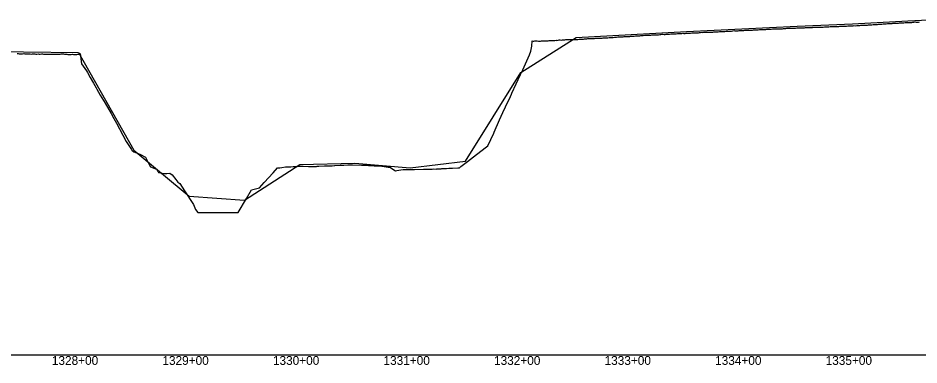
# Model space of a CAD drawing. Extents: x -3793 to 50787, y -1075 to 6138.
# Drawn here: x 20066 to 20881, y 2991 to 3305 of the extents above; entities that cross this region are included whole.
import ezdxf

# ---------------------------------------------------------------- set-up
doc = ezdxf.new("R2010")
doc.units = 0
for name, color, linetype in [('RD_DDB_Profile_EX', 7, 'Continuous'), ('RD_DDB_Profile_PR', 7, 'Continuous'), ('RD_DDB_StaTX', 7, 'Continuous'), ('RD_GPK_Profile_Cell', 7, 'Continuous')]:
    doc.layers.add(name, color=color, linetype=linetype)

msp = doc.modelspace()

# ---------------------------------------------------------------- linework, layer by layer
at = {"layer": 'RD_DDB_Profile_EX'}
for points in [[(20864.230433, 3300.759415), (20865.008543, 3300.83004), (20866.011788, 3300.739195), (20867.010568, 3300.753365), (20868.013819, 3300.961755), (20869.004925, 3300.91401), (20870.009278, 3300.929925), (20871.006944, 3300.97987), (20872.229708, 3301.09284), (20873.00889, 3301.12482), (20874.013357, 3301.154125), (20875.004533, 3301.205745), (20876.002317, 3301.241485), (20877.006775, 3301.50128), (20878.004559, 3301.450815), (20879.007959, 3301.27334), (20880.228983, 3301.47051), (20881.003659, 3301.63316)], [(20664.248549, 3291.073675), (20665.023646, 3291.126395), (20666.020878, 3291.179225), (20667.018094, 3291.307375), (20668.021015, 3291.19371), (20669.018228, 3291.20042), (20670.022071, 3291.372985), (20671.025913, 3291.45997), (20672.247824, 3291.49665), (20673.020593, 3291.500925), (20674.024537, 3291.508845), (20675.021848, 3291.64379), (20676.020258, 3291.664), (20677.016642, 3291.6985), (20678.020587, 3291.685), (20679.019004, 3291.676505), (20680.2471, 3291.7229), (20681.020272, 3291.751485), (20682.024139, 3291.930695), (20683.021538, 3292.029455), (20684.018935, 3292.14865), (20685.022804, 3292.07948), (20686.020198, 3292.156085), (20687.024118, 3292.187375), (20688.246375, 3292.255215), (20689.025452, 3292.29463), (20690.022927, 3292.30045), (20691.021389, 3292.32198), (20692.025537, 3292.34175), (20693.023015, 3292.34768), (20694.027975, 3292.40964), (20695.025446, 3292.53469), (20696.24565, 3292.52067), (20697.026956, 3292.496395), (20698.024517, 3292.571155), (20699.022076, 3292.561475), (20700.026138, 3292.74618), (20701.023692, 3292.752275), (20702.026714, 3292.8445), (20703.024347, 3292.98147), (20704.244926, 3292.973155), (20705.025001, 3292.97143), (20706.029161, 3293.053505), (20707.025862, 3293.09755), (20708.023497, 3293.053285), (20709.027657, 3293.10352), (20710.024361, 3293.289665), (20711.021992, 3293.287385), (20712.244201, 3293.4769), (20713.024139, 3293.665245), (20714.027362, 3293.564685), (20715.026127, 3293.596275), (20716.029336, 3293.59569), (20717.026138, 3293.587395), (20718.024903, 3293.753095), (20719.028107, 3293.70077), (20720.243476, 3293.740355), (20721.023751, 3293.89356), (20722.027041, 3293.94258), (20723.02394, 3293.952115), (20724.027228, 3293.99154), (20725.025186, 3294.019095), (20726.022086, 3294.012475), (20727.024499, 3294.04248), (20728.242752, 3294.163695), (20729.026116, 3294.22865), (20730.023109, 3294.23737), (20731.025647, 3294.31338), (20732.023803, 3294.38012), (20733.019877, 3294.344225), (20734.016869, 3294.425115), (20735.019442, 3294.515225), (20736.242027, 3294.681855), (20737.021157, 3294.74716), (20738.018244, 3294.6194), (20739.01533, 3294.56997), (20740.019112, 3294.77955), (20741.016198, 3294.844425), (20742.018905, 3294.83249), (20743.010337, 3294.96471), (20744.241302, 3295.012885), (20745.011259, 3295.14698), (20746.014083, 3295.106435), (20747.011266, 3295.113445), (20748.015131, 3295.22902), (20749.012314, 3295.215875), (20750.01603, 3295.34236), (20751.013213, 3295.24543), (20752.240578, 3295.24693), (20753.014332, 3295.41465), (20754.011614, 3295.340675), (20755.008895, 3295.347095), (20756.013812, 3295.42765), (20757.011959, 3295.42119), (20758.015863, 3295.592445), (20759.013144, 3295.672225), (20760.239853, 3295.73245), (20761.015419, 3295.76897), (20762.012799, 3295.76847), (20763.01018, 3295.817965), (20764.015196, 3295.85784)], [(20764.015196, 3295.85784), (20765.013481, 3295.971535), (20766.010864, 3295.921045), (20767.014819, 3295.89724), (20768.239128, 3296.004085), (20769.010736, 3296.05961), (20770.014772, 3296.277765), (20771.012252, 3296.127115), (20772.017208, 3296.16819), (20773.015804, 3296.295335), (20774.013287, 3296.28728), (20775.022857, 3296.329085), (20776.238404, 3296.276055), (20777.019021, 3296.337705), (20778.024073, 3296.459095), (20779.021654, 3296.46549), (20780.01907, 3296.492355), (20781.022204, 3296.543285), (20782.020772, 3296.542435), (20783.018352, 3296.63687), (20784.237679, 3296.617325), (20785.019968, 3296.67976), (20786.017649, 3296.77075), (20787.021874, 3296.78681), (20788.019555, 3296.83146), (20789.017069, 3296.86168), (20790.021295, 3296.85858), (20791.018975, 3296.87659), (20792.236954, 3296.87119), (20793.019783, 3296.89526), (20794.018575, 3296.95927), (20795.017379, 3296.99222), (20796.020685, 3297.0002), (20797.019494, 3297.193765), (20798.016077, 3297.2078), (20799.020406, 3297.1557), (20800.23623, 3297.27041), (20801.017093, 3297.354295), (20802.020307, 3297.397), (20803.018189, 3297.426585), (20804.022622, 3297.444645), (20805.026001, 3297.436375), (20806.018535, 3297.486745), (20807.021743, 3297.519515), (20808.235505, 3297.519935), (20809.023237, 3297.605605), (20810.014811, 3297.655125), (20811.018133, 3297.63948), (20812.02267, 3297.71539), (20813.01975, 3297.74913), (20814.024288, 3297.7831), (20815.015858, 3297.824645), (20816.23478, 3297.90978), (20817.016345, 3297.910865), (20818.020989, 3298.02599), (20819.025633, 3298.064935), (20820.016096, 3298.06453), (20821.02074, 3298.129855), (20822.017923, 3298.22327), (20823.022567, 3298.080635), (20824.234056, 3298.21776), (20825.017758, 3298.29534), (20826.016084, 3298.314945), (20827.0198, 3298.46581), (20828.024552, 3298.548715), (20829.016168, 3298.596235), (20830.019874, 3298.60279), (20831.01821, 3298.670255), (20832.233331, 3298.769995), (20833.012687, 3298.64655), (20834.016339, 3298.756015), (20835.020278, 3298.92017), (20836.0175, 3298.914125), (20837.021164, 3298.925725), (20838.019584, 3298.93456), (20839.016805, 3299.109285), (20840.232607, 3299.291725), (20841.019991, 3299.22847), (20842.017317, 3299.245015), (20843.014644, 3299.253735), (20844.01844, 3299.50617), (20845.01695, 3299.54145), (20846.014277, 3299.59647), (20847.018074, 3299.587545), (20848.231882, 3299.7054), (20849.013997, 3299.80823), (20850.011436, 3299.847285), (20851.016527, 3299.922155), (20852.013966, 3299.999785), (20853.011404, 3300.027345), (20854.016496, 3300.06787), (20855.013935, 3300.11076), (20856.231157, 3300.26817), (20857.0089, 3300.354055), (20858.013157, 3300.363615), (20859.010708, 3300.406285), (20860.013807, 3300.50388), (20861.012514, 3300.5038), (20862.009106, 3300.5575), (20863.006656, 3300.69295), (20864.230433, 3300.759415)], [(20366.141555, 3172.06901), (20368.275362, 3172.00738), (20376.274637, 3171.777745), (20378.847831, 3171.704325), (20380.786362, 3171.80617), (20382.735793, 3171.659845), (20384.273912, 3171.5009), (20387.84017, 3171.13299), (20389.808988, 3171.278755), (20391.788467, 3171.35534), (20392.273188, 3171.278415), (20396.882034, 3170.54755), (20400.272463, 3170.105775), (20401.949373, 3169.887485), (20406.991642, 3166.69402), (20408.271738, 3166.941125), (20411.98928, 3167.658765), (20413.918922, 3167.8089), (20416.271014, 3167.84865), (20424.270289, 3167.983755), (20432.269564, 3168.118765), (20435.888798, 3168.17981), (20436.686317, 3168.076425), (20437.555908, 3168.10093), (20438.510404, 3168.320435), (20439.304704, 3168.27488), (20440.26884, 3168.34651), (20441.444996, 3168.433805), (20443.787691, 3168.360285), (20444.285437, 3168.393325), (20446.344673, 3168.493785), (20447.129615, 3168.532225), (20448.268115, 3168.64726), (20448.921683, 3168.713215), (20449.990982, 3168.738295), (20451.334899, 3168.79361), (20453.057036, 3168.91802), (20455.369292, 3169.022215), (20456.26739, 3169.06259), (20458.608689, 3169.167895), (20463.532266, 3169.484525), (20464.266666, 3169.537435), (20464.87074, 3169.580875), (20466.039609, 3170.557915), (20467.373347, 3171.54335), (20468.572447, 3172.42313), (20469.657415, 3173.301075), (20472.265941, 3175.30339), (20480.265216, 3181.445675), (20481.433822, 3182.343285), (20488.264492, 3187.447705), (20490.625903, 3189.21294), (20495.930379, 3200.8335), (20496.263767, 3201.59207), (20501.220891, 3212.875045), (20504.263042, 3219.670415), (20506.499167, 3224.667035), (20508.299967, 3228.461735), (20510.104506, 3231.996635), (20511.912795, 3236.17686), (20512.262318, 3236.919945), (20520.261593, 3253.93252), (20522.297837, 3258.264675), (20528.260868, 3271.889865), (20529.617111, 3274.990035), (20530.244041, 3279.537645), (20530.807213, 3284.506825), (20531.461562, 3284.28384), (20532.066304, 3284.28445), (20533.069708, 3284.58468), (20534.065431, 3284.379455), (20535.063801, 3284.320425), (20536.260144, 3284.240625), (20537.063661, 3284.223965), (20538.066086, 3284.212455), (20539.070014, 3284.389925), (20540.061589, 3284.378445), (20541.064016, 3284.378605), (20542.066445, 3284.428765), (20543.066236, 3284.431005), (20544.259419, 3284.51296), (20545.060297, 3284.565615), (20546.062817, 3284.61542), (20547.06682, 3284.665805), (20548.058464, 3284.654065), (20549.062766, 3284.63793), (20550.065284, 3284.722435), (20551.061867, 3284.800885), (20552.258694, 3284.935745), (20553.063526, 3284.852705), (20554.060192, 3285.084865), (20555.064589, 3285.199225), (20556.068679, 3285.26082), (20557.060425, 3285.183475), (20558.063034, 3285.206225), (20559.067125, 3285.20981), (20560.25797, 3285.44463), (20561.066696, 3285.50368), (20562.057879, 3285.525585), (20563.059993, 3285.565975), (20564.063562, 3285.55718)], [(20564.063562, 3285.55718), (20565.059693, 3285.611425), (20566.061854, 3285.641085), (20567.054409, 3285.671705), (20568.257245, 3285.666655), (20569.058846, 3285.696975), (20570.056474, 3285.75167), (20571.058781, 3285.72448), (20572.055031, 3285.728225), (20573.053669, 3285.948955), (20574.051538, 3286.001845), (20575.053875, 3285.989945), (20576.25652, 3286.01332), (20577.053881, 3286.066545), (20578.051254, 3286.24395), (20579.048911, 3286.2483), (20580.05138, 3286.29918), (20581.053857, 3286.41031), (20582.051514, 3286.465235), (20583.054011, 3286.605845), (20584.255796, 3286.476435), (20585.049103, 3286.447885), (20586.051703, 3286.63811), (20587.048151, 3286.700555), (20588.05205, 3286.77149), (20589.0485, 3286.914225), (20590.052651, 3286.92383), (20591.050362, 3286.93679), (20592.255071, 3286.939265), (20593.049529, 3286.987835), (20594.047312, 3286.98046), (20595.043844, 3287.024965), (20596.046613, 3287.105705), (20597.044621, 3287.17653), (20598.047396, 3287.30495), (20599.043939, 3287.26646), (20600.254346, 3287.35073), (20601.046006, 3287.51804), (20602.042632, 3287.55097), (20603.040693, 3287.583575), (20604.043594, 3287.57369), (20605.04022, 3287.634855), (20606.044555, 3287.739555), (20607.041181, 3287.89107), (20608.253622, 3288.02881), (20609.047473, 3288.115875), (20610.044197, 3288.112795), (20611.040922, 3288.113885), (20612.045345, 3288.117085), (20613.042069, 3288.15022), (20614.038793, 3288.232985), (20615.044386, 3288.22321), (20616.252897, 3288.32703), (20617.04421, 3288.441425), (20618.042421, 3288.38269), (20619.039233, 3288.365355), (20620.036046, 3288.671155), (20621.039523, 3288.73616), (20622.036335, 3288.70136), (20623.038452, 3288.75419), (20624.252172, 3288.89392), (20625.033503, 3288.9814), (20626.03573, 3288.868255), (20627.033972, 3288.909655), (20628.037309, 3289.086315), (20629.034215, 3289.27823), (20630.032437, 3289.41125), (20631.034676, 3289.330645), (20632.251448, 3289.463865), (20633.04163, 3289.622485), (20634.038633, 3289.539475), (20635.035636, 3289.673275), (20636.039292, 3289.674605), (20637.036295, 3289.62472), (20638.038672, 3289.70157), (20639.036951, 3289.759625), (20640.250723, 3289.775025), (20641.03747, 3289.96255), (20642.035837, 3289.94476), (20643.038107, 3289.939035), (20644.035207, 3290.005095), (20645.0321, 3289.979915), (20646.035639, 3290.107555), (20647.033771, 3290.17375), (20648.249998, 3290.355125), (20649.026754, 3290.379955), (20650.030383, 3290.25523), (20651.027381, 3290.255435), (20652.030018, 3290.449065), (20653.027019, 3290.40699), (20654.03066, 3290.50103), (20655.02775, 3290.49229), (20656.249274, 3290.638715), (20657.027506, 3290.67101), (20658.025765, 3290.88318), (20659.028354, 3290.857385), (20660.019075, 3290.85116), (20661.021681, 3290.888405), (20662.019918, 3291.00249), (20663.023652, 3291.10397), (20664.248549, 3291.073675)], [(20064.672147, 3272.860375), (20065.672015, 3272.839105), (20066.670592, 3272.779935), (20067.672509, 3272.76743), (20068.673668, 3272.783095), (20069.671459, 3272.782785), (20070.673834, 3272.858485), (20071.674993, 3272.814645), (20072.680872, 3272.81216), (20073.67528, 3272.7708), (20074.676528, 3272.670245), (20075.682429, 3272.64637), (20076.677342, 3272.67195), (20077.678119, 3272.495945), (20078.683985, 3272.577395), (20079.685217, 3272.66822), (20080.680234, 3272.51584), (20081.687516, 3272.513885), (20082.686985, 3272.51049), (20083.682107, 3272.581315), (20084.689389, 3272.491275), (20085.690733, 3272.44987), (20086.6885, 3272.563375), (20087.689826, 3272.533945), (20088.691007, 3272.505965), (20089.692449, 3272.46653), (20090.691877, 3272.36405), (20091.691686, 3272.35022), (20092.694611, 3272.5089), (20093.694437, 3272.395385), (20094.693806, 3272.391915), (20095.701173, 3272.389795), (20096.696651, 3272.423935), (20097.702564, 3272.444685), (20098.70193, 3272.44053), (20099.699106, 3272.34746), (20100.704975, 3272.270995)], [(20100.704975, 3272.270995), (20101.700612, 3272.363135), (20102.702942, 3272.446675), (20103.701549, 3272.47397), (20104.700288, 3272.515845), (20105.699013, 3272.515875), (20106.697841, 3272.55692), (20107.696591, 3272.396815), (20108.701362, 3272.410315), (20109.694225, 3272.34452), (20110.694587, 3272.210495), (20111.69191, 3272.17153), (20112.692317, 3272.195465), (20113.695669, 3272.14576), (20114.688642, 3272.318005), (20115.693603, 3272.13923), (20116.686586, 3272.06577), (20117.691573, 3272.055455), (20118.690477, 3272.181005), (20119.688757, 3272.392925), (20120.43148, 3272.353075), (20121.165127, 3272.31421), (20121.906772, 3272.878295), (20122.956822, 3263.70782), (20127.516565, 3257.216155), (20128.297101, 3255.749865), (20130.757673, 3251.126065), (20133.904701, 3245.957725), (20136.296377, 3241.87312), (20136.962196, 3240.7356), (20139.93605, 3235.215755), (20144.295652, 3227.896875), (20149.744353, 3218.74596), (20152.294927, 3214.06291), (20154.507453, 3209.99918), (20160.294203, 3199.13983), (20163.36173, 3193.381525), (20168.293478, 3185.91674), (20168.612128, 3185.43424), (20170.442351, 3183.793785), (20175.652366, 3181.73621), (20176.292753, 3181.392345), (20180.80442, 3178.967135), (20184.292029, 3172.52732), (20185.514589, 3170.269455), (20190.756757, 3168.27979), (20192.291304, 3165.68717), (20192.612628, 3165.14423), (20197.818112, 3164.159695), (20200.29058, 3164.30481), (20202.971361, 3164.46204), (20204.879495, 3163.22972), (20208.289855, 3158.781465), (20209.998049, 3156.55347), (20211.940911, 3155.249715), (20216.28913, 3148.58291), (20224.288406, 3136.17799), (20226.247779, 3131.66045), (20228.128986, 3128.95), (20232.287681, 3128.95), (20240.286956, 3128.95), (20244.17677, 3128.95), (20248.286232, 3128.95), (20250.397211, 3128.95), (20256.285507, 3128.95), (20264.284782, 3128.95), (20264.778719, 3128.95), (20272.284058, 3141.76793), (20276.824947, 3149.523635), (20280.404417, 3150.282975), (20283.936597, 3151.343615), (20288.282608, 3156.098625), (20296.281884, 3164.851925), (20300.39953, 3169.35834), (20302.366881, 3169.34646), (20304.281159, 3169.68596), (20307.461938, 3170.25068), (20309.455068, 3170.37877), (20312.280434, 3170.44076), (20314.524458, 3170.49041), (20316.542719, 3170.620795), (20320.27971, 3170.862215), (20321.587093, 3170.94692), (20323.629839, 3170.992495), (20328.278985, 3170.768205), (20328.649851, 3170.75038), (20330.716435, 3170.665685), (20335.712747, 3170.778195), (20336.27826, 3170.850985), (20337.802511, 3171.047445), (20342.775784, 3171.162035), (20344.277536, 3171.164745), (20344.888072, 3171.165955), (20349.838961, 3171.210685), (20351.9731, 3171.607655), (20352.276811, 3171.629855), (20356.902281, 3171.968695), (20359.057576, 3171.775675), (20360.276086, 3171.847145), (20363.965751, 3172.06422), (20366.141555, 3172.06901)]]:
    msp.add_lwpolyline(points, dxfattribs=at)
at = {"layer": 'RD_DDB_Profile_PR'}
msp.add_lwpolyline([(20020.37, 3275.3065), (20070.37, 3274.435), (20120.37, 3273.9565), (20170.37, 3185.462), (20220.37, 3143.8605), (20270.37, 3140.092), (20320.37, 3172.468), (20370.37, 3173.5475), (20420.37, 3169.518), (20470.37, 3175.445), (20520.37, 3255.7545), (20570.37, 3287.3435), (20620.37, 3290.2925), (20670.37, 3293.003), (20720.37, 3295.3645), (20770.37, 3297.8245), (20820.37, 3299.6875), (20870.37, 3302.548), (20920.37, 3305.1145)], dxfattribs=at)
at = {"layer": 'RD_GPK_Profile_Cell'}
msp.add_line((1000, 3000), (46549.603806, 3000), dxfattribs=at)

# ---------------------------------------------------------------- texts
at = {"layer": 'RD_DDB_StaTX'}
for s, p in [('1328+00', (20096.161484, 2991)), ('1328+00', (20096.165471, 2991)), ('1329+00', (20196.161484, 2991)), ('1329+00', (20196.165471, 2991)), ('1330+00', (20296.161484, 2991)), ('1330+00', (20296.165471, 2991)), ('1331+00', (20396.161484, 2991)), ('1331+00', (20396.165471, 2991)), ('1332+00', (20496.161484, 2991)), ('1332+00', (20496.165471, 2991)), ('1333+00', (20596.161484, 2991)), ('1333+00', (20596.165471, 2991)), ('1334+00', (20696.161484, 2991)), ('1334+00', (20696.165471, 2991)), ('1335+00', (20796.161484, 2991)), ('1335+00', (20796.165471, 2991))]:
    msp.add_text(s, height=8, dxfattribs=at).set_placement(p)

doc.saveas('drawing.dxf')
